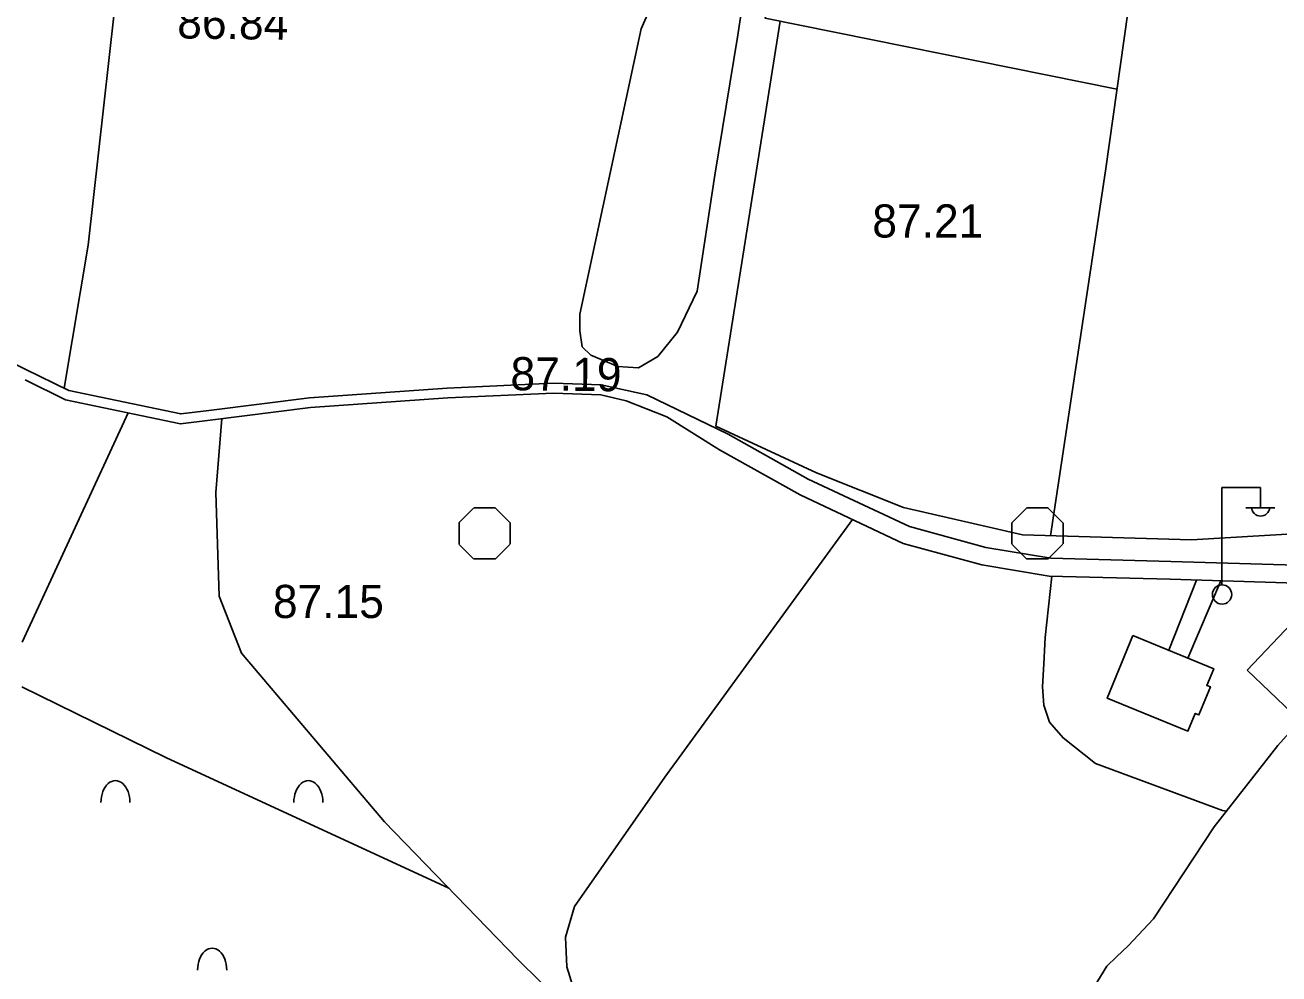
# Model space of a CAD drawing. Extents: x 417995 to 421451, y 4454518 to 4458015.
# Drawn here: x 419726.5 to 419953.3, y 4456611.8 to 4456783.5 of the extents above; entities that cross this region are included whole.
import ezdxf

# ---------------------------------------------------------------- set-up
doc = ezdxf.new("R2010")
doc.units = 0
for name, color, linetype in [('B_Betonzemin', 7, 'Continuous'), ('B_Mesken', 7, 'Continuous'), ('S_Elektrik_Diregi', 7, 'Continuous'), ('S_Meyvalik', 7, 'Continuous'), ('Sinir_itirazli_Mulkiyet', 7, 'Continuous'), ('TR_TARIMALANI', 7, 'Continuous'), ('Y_Kot_Noktasi', 7, 'Continuous'), ('Y_Yol_Kotu', 7, 'Continuous'), ('Yol_Toprak_Duz', 7, 'Continuous'), ('Yol_Toprak_Kesik', 7, 'Continuous')]:
    doc.layers.add(name, color=color, linetype=linetype)

msp = doc.modelspace()

# ---------------------------------------------------------------- linework, layer by layer
at = {"layer": 'B_Betonzemin'}
for points in [[(419933.4, 4456670.38), (419938.46, 4456683.07)], [(419942.82, 4456682.94), (419936.87, 4456668.95)]]:
    msp.add_lwpolyline(points, dxfattribs=at)
at = {"layer": 'B_Mesken'}
for points in [[(419947.59, 4456666.75), (419958.97, 4456678.74), (419967.08, 4456671.05), (419955.7, 4456659.06)], [(419926.93, 4456673.06), (419941.54, 4456667.01), (419940.3, 4456664.01), (419940.95, 4456663.75), (419938.88, 4456658.66), (419938.2, 4456658.93), (419936.89, 4456655.74), (419922.29, 4456661.69)]]:
    msp.add_lwpolyline(points, close=True, dxfattribs=at)
at = {"layer": 'S_Elektrik_Diregi'}
for p, q in [((419943.03, 4456682.3), (419943.03, 4456699.8)), ((419943.03, 4456699.8), (419950.03, 4456699.8)), ((419950.03, 4456696.3), (419950.03, 4456699.8)), ((419947.37, 4456696.16), (419952.62, 4456696.16))]:
    msp.add_line(p, q, dxfattribs=at)
msp.add_circle((419943.06, 4456680.46), 1.75, dxfattribs=at)
msp.add_arc((419950.03, 4456696.31), 1.66, 184.8384, 355.1464, dxfattribs=at)
at = {"layer": 'S_Meyvalik'}
for centre in [(419742.87, 4456642.81), (419777.77, 4456642.81), (419760.37, 4456612.5)]:
    msp.add_ellipse(centre, major_axis=(0, 3.96), ratio=0.663658, start_param=4.712389, end_param=7.853982, dxfattribs=at)
at = {"layer": 'Sinir_itirazli_Mulkiyet'}
for points in [[(419733.61, 4456717.79), (419737.92, 4456743.67), (419744.53, 4456802.5), (419750.58, 4456802.18), (419759.12, 4456855.99)], [(419871.76, 4456836.19), (419860.39, 4456784.78), (419924.04, 4456771.91)], [(419931.42, 4456824.35), (419921.95, 4456757.12)], [(419853.84, 4456794.74), (419851.04, 4456795.66), (419847.65, 4456796.42), (419845.91, 4456796.24), (419843.78, 4456795.36), (419841.07, 4456789.89), (419837.95, 4456782.8), (419826.88, 4456731.16), (419826.87, 4456728.18), (419827.3, 4456725.25), (419828.84, 4456723.76), (419833.73, 4456721.72), (419837.46, 4456721.49), (419840.97, 4456723.54), (419844.52, 4456727.91), (419848.09, 4456735.37), (419851.28, 4456756.36), (419855.41, 4456781.29), (419856.6, 4456789.28), (419855.79, 4456792.05), (419853.84, 4456794.74)], [(419863.11, 4456784.23), (419851.49, 4456710.95), (419869.7, 4456702.48), (419885.43, 4456696.23), (419906.97, 4456691.23), (419937.5, 4456690.36), (419971.08, 4456692.36), (419994.57, 4456699.18), (420003.86, 4456701.11), (420004.25, 4456701.98), (420005.45, 4456706.41), (420014.25, 4456738.06), (420014, 4456740.75)], [(419921.95, 4456757.12), (419912, 4456691.09)], [(419726.02, 4456671.81), (419745.19, 4456713.31)], [(419827.81, 4456602.44), (419815.66, 4456614.41), (419791.53, 4456639.33), (419765.68, 4456669.85), (419761.66, 4456680.15), (419761.01, 4456698.94), (419762.09, 4456712.28)], [(419834.37, 4456581.34), (419824.51, 4456613.07), (419824.29, 4456618.43), (419825.92, 4456623.98), (419842.26, 4456647.41), (419876.18, 4456694.03)], [(419943.84, 4456641.22), (419943.14, 4456641.35), (419920.17, 4456649.85), (419914.3, 4456654.51), (419911.86, 4456657.37), (419910.84, 4456660.42), (419910.58, 4456663.78), (419910.83, 4456667.94), (419911.04, 4456672.65), (419912.24, 4456683.77)], [(419966.49, 4456668.04), (419953.17, 4456653.14), (419941.65, 4456638.42), (419930.63, 4456621.74), (419926.08, 4456616.9), (419923.98, 4456614.89), (419922.21, 4456613.19), (419919.91, 4456609.44), (419917.79, 4456603.85), (419917.07, 4456600.4), (419916.63, 4456594.89), (419916.04, 4456589.54), (419915.13, 4456585.06), (419910.14, 4456557.98), (419876.39, 4456570.55), (419838.3, 4456582.61), (419835.7, 4456582.5), (419834.37, 4456581.34), (419833.09, 4456577.08), (419835.54, 4456566.75), (419845.88, 4456523.28), (419855.92, 4456520.4)], [(419803.19, 4456627.29), (419751.97, 4456650.99), (419725.93, 4456663.77)]]:
    msp.add_lwpolyline(points, dxfattribs=at)
at = {"layer": 'TR_TARIMALANI'}
for p, q in [((419805, 4456693.41), (419807.71, 4456696.12)), ((419807.75, 4456696.14), (419811.58, 4456696.14)), ((419814.25, 4456693.41), (419811.54, 4456696.12)), ((419905, 4456693.41), (419907.71, 4456696.12)), ((419907.75, 4456696.14), (419911.58, 4456696.14)), ((419914.25, 4456693.41), (419911.54, 4456696.12)), ((419805.04, 4456689.6), (419805.04, 4456693.43)), ((419814.29, 4456689.6), (419814.29, 4456693.43)), ((419905.04, 4456689.6), (419905.04, 4456693.43)), ((419914.29, 4456689.6), (419914.29, 4456693.43)), ((419807.71, 4456686.87), (419805, 4456689.58)), ((419811.54, 4456686.87), (419814.25, 4456689.58)), ((419907.71, 4456686.87), (419905, 4456689.58)), ((419911.54, 4456686.87), (419914.25, 4456689.58)), ((419807.75, 4456686.89), (419811.58, 4456686.89)), ((419907.75, 4456686.89), (419911.58, 4456686.89))]:
    msp.add_line(p, q, dxfattribs=at)
at = {"layer": 'Yol_Toprak_Duz'}
for points in [[(419726.52, 4456719.29), (419733.84, 4456715.69), (419754.61, 4456711.33), (419760, 4456712.01), (419778.15, 4456714.3), (419802.99, 4456716.02), (419822.13, 4456716.91), (419830.7, 4456716.61)], [(419852.15, 4456706.65), (419842.63, 4456712.62), (419835.27, 4456715.51), (419830.7, 4456716.61)], [(419852.15, 4456706.65), (419866.71, 4456698.47), (419885.38, 4456689.71), (419899.6, 4456685.82), (419911.8, 4456683.78), (419933.67, 4456683.21), (419956.57, 4456682.53), (419966.91, 4456683.07), (419980.61, 4456689.04), (419990.91, 4456691.74)]]:
    msp.add_lwpolyline(points, dxfattribs=at)
at = {"layer": 'Yol_Toprak_Kesik'}
for points in [[(419724.72, 4456722.16), (419726.54, 4456721.26)], [(419726.54, 4456721.26), (419734.42, 4456717.39), (419754.68, 4456713.14), (419759.78, 4456713.78), (419777.97, 4456716.07), (419802.89, 4456717.81), (419822.12, 4456718.7), (419830.76, 4456718.4)], [(419830.76, 4456718.4), (419839.01, 4456716.57), (419853.73, 4456709.47)], [(419853.73, 4456709.47), (419868.19, 4456701.36), (419886.51, 4456692.76), (419900.3, 4456688.99), (419912.11, 4456687.01), (419933.76, 4456686.44), (419956.53, 4456685.77), (419966.15, 4456686.27), (419979.55, 4456692.11), (419990.09, 4456694.9)]]:
    msp.add_lwpolyline(points, dxfattribs=at)

# ---------------------------------------------------------------- texts
at = {"layer": 'Y_Kot_Noktasi'}
msp.add_text('86.84', height=6, rotation=359.1913, dxfattribs=at).set_placement((419754.02, 4456781.1))
for s, p in [('87.21', (419879.79, 4456745.06)), ('87.15', (419771.35, 4456676.2))]:
    msp.add_text(s, height=6, dxfattribs=at).set_placement(p)
at = {"layer": 'Y_Yol_Kotu'}
msp.add_text('87.19', height=6, rotation=359.3592, dxfattribs=at).set_placement((419814.3, 4456717.44))

doc.saveas('drawing.dxf')
